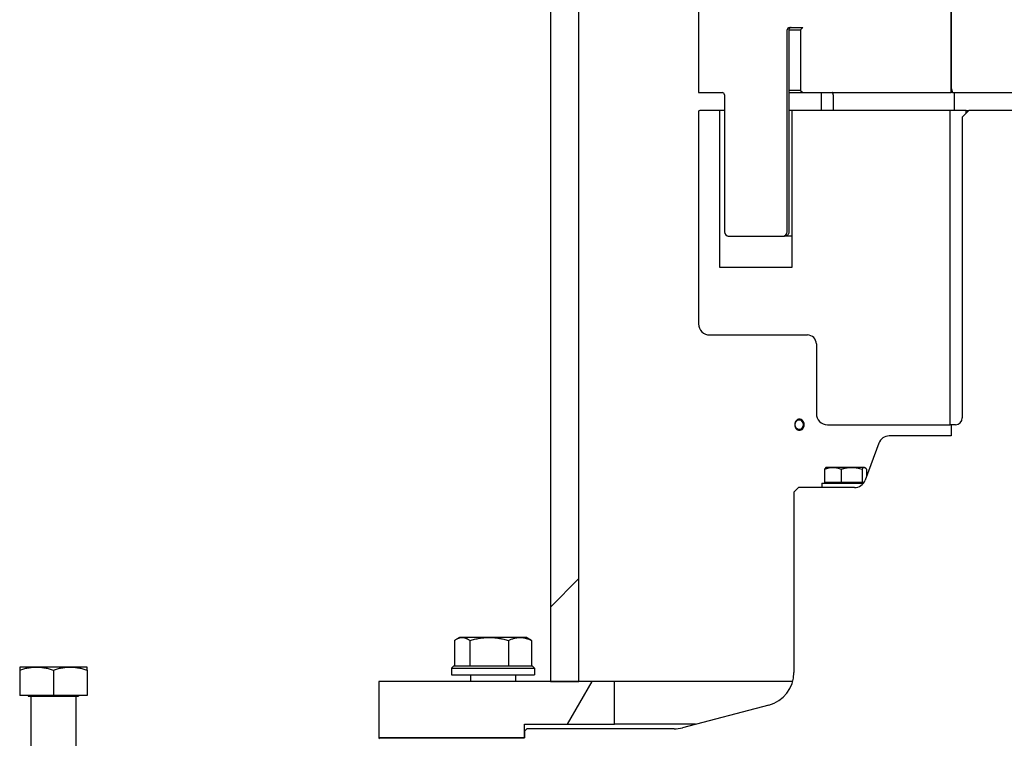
# Model space of a CAD drawing. Extents: x -89225 to 110569, y 13360 to 87647.
# Tile 472 of 478: x 100007 to 100446, y 78260 to 78580. Entities that reach past the tile are written whole.
import ezdxf

# ---------------------------------------------------------------- set-up
doc = ezdxf.new("R2010")
doc.units = 0
doc.layers.add('INSTALLATIE', color=6, linetype='Continuous')

msp = doc.modelspace()

# ---------------------------------------------------------------- hatches: boundary and pattern name
at = {"layer": 'INSTALLATIE'}
h = msp.add_hatch(dxfattribs=at)
h.set_pattern_fill('ANSI31', color=256, scale=2540, angle=0.0002, style=0)
h.set_pattern_definition([(45.0002, (26738.4, 84288.65), (-224.5072, 224.5056), [])])
h.paths.add_polyline_path([(100700.52, 78285.49), (100700.52, 78732.99), (100687.82, 78732.99), (100687.82, 78285.49)])
h.paths.add_polyline_path([(100243.52, 78732.99), (100243.52, 78285.49), (100256.22, 78285.49), (100256.22, 78732.99)])
h = msp.add_hatch(dxfattribs=at)
h.set_pattern_fill('ANSI31', color=256, scale=2540, angle=-14.9998, style=0)
h.set_pattern_definition([(30.00018, (26738.4, 84288.65), (-158.7508, 274.9626), [])])
edge = h.paths.add_edge_path()
edge.add_ellipse((100597.02, 78485.99), major_axis=(0, -2), ratio=1, start_angle=270, end_angle=360)
edge.add_line((100597.02, 78483.99), (100621.02, 78483.99))
edge.add_ellipse((100621.02, 78485.99), major_axis=(2, 0), ratio=1, start_angle=270, end_angle=360)
edge.add_line((100623.02, 78485.99), (100623.02, 78546.99))
edge.add_ellipse((100624.02, 78546.99), major_axis=(0, 1), ratio=1, start_angle=0, end_angle=90, ccw=False)
edge.add_line((100624.02, 78547.99), (100634.52, 78547.99))
edge.add_line((100634.52, 78547.99), (100634.52, 78604.99))
edge.add_line((100634.52, 78604.99), (100582.02, 78604.99))
edge.add_line((100582.02, 78604.99), (100582.02, 78583.99))
edge.add_line((100582.02, 78583.99), (100581.02, 78584.99))
edge.add_line((100581.02, 78584.99), (100581.02, 78684.99))
edge.add_ellipse((100578.02, 78684.99), major_axis=(0, 3), ratio=1, start_angle=270, end_angle=360)
edge.add_line((100578.02, 78687.99), (100522.02, 78687.99))
edge.add_line((100522.02, 78687.99), (100522.02, 78549.99))
edge.add_line((100522.02, 78549.99), (100522.02, 78547.99))
edge.add_line((100522.02, 78547.99), (100588.02, 78547.99))
edge.add_line((100588.02, 78547.99), (100589.02, 78548.99))
edge.add_line((100589.02, 78548.99), (100589.02, 78575.99))
edge.add_line((100589.02, 78575.99), (100588.02, 78576.99))
edge.add_line((100588.02, 78576.99), (100594.02, 78576.99))
edge.add_ellipse((100594.02, 78575.99), major_axis=(1, 0), ratio=1, start_angle=0, end_angle=90, ccw=False)
edge.add_line((100595.02, 78575.99), (100595.02, 78485.99))
edge = h.paths.add_edge_path()
edge.add_ellipse((100347.02, 78485.99), major_axis=(2, 0), ratio=1, start_angle=270, end_angle=360)
edge.add_line((100349.02, 78485.99), (100349.02, 78575.99))
edge.add_ellipse((100350.02, 78575.99), major_axis=(0, 1), ratio=1, start_angle=0, end_angle=90, ccw=False)
edge.add_line((100350.02, 78576.99), (100356.02, 78576.99))
edge.add_line((100356.02, 78576.99), (100355.02, 78575.99))
edge.add_line((100355.02, 78575.99), (100355.02, 78548.99))
edge.add_line((100355.02, 78548.99), (100356.02, 78547.99))
edge.add_line((100356.02, 78547.99), (100422.02, 78547.99))
edge.add_line((100422.02, 78547.99), (100422.02, 78549.99))
edge.add_line((100422.02, 78549.99), (100422.02, 78687.99))
edge.add_line((100422.02, 78687.99), (100366.02, 78687.99))
edge.add_ellipse((100366.02, 78684.99), major_axis=(-3, 0), ratio=1, start_angle=270, end_angle=360)
edge.add_line((100363.02, 78684.99), (100363.02, 78584.99))
edge.add_line((100363.02, 78584.99), (100362.02, 78583.99))
edge.add_line((100362.02, 78583.99), (100362.02, 78604.99))
edge.add_line((100362.02, 78604.99), (100309.52, 78604.99))
edge.add_line((100309.52, 78604.99), (100309.52, 78547.99))
edge.add_line((100309.52, 78547.99), (100320.02, 78547.99))
edge.add_ellipse((100320.02, 78546.99), major_axis=(1, 0), ratio=1, start_angle=0, end_angle=90, ccw=False)
edge.add_line((100321.02, 78546.99), (100321.02, 78485.99))
edge.add_ellipse((100323.02, 78485.99), major_axis=(0, -2), ratio=1, start_angle=270, end_angle=360)
edge.add_line((100323.02, 78483.99), (100347.02, 78483.99))
h = msp.add_hatch(dxfattribs=at)
h.set_pattern_fill('ANSI31', color=256, scale=2540, angle=-105, style=0)
h.set_pattern_definition([(300, (26738.4, 84288.65), (274.963, 158.7501), [])])
edge = h.paths.add_edge_path()
edge.add_line((100351.02, 78469.99), (100319.02, 78469.99))
edge.add_line((100319.02, 78469.99), (100319.02, 78539.99))
edge.add_line((100319.02, 78539.99), (100310.02, 78539.99))
edge.add_ellipse((100310.02, 78539.49), major_axis=(-0.5, 0), ratio=1, start_angle=270, end_angle=360)
edge.add_line((100309.52, 78539.49), (100309.52, 78444.99))
edge.add_ellipse((100314.52, 78444.99), major_axis=(0, -5), ratio=1, start_angle=270, end_angle=360)
edge.add_line((100314.52, 78439.99), (100358.02, 78439.99))
edge.add_ellipse((100358.02, 78435.99), major_axis=(4, 0), ratio=1, start_angle=0, end_angle=90, ccw=False)
edge.add_line((100362.02, 78435.99), (100362.02, 78404.99))
edge.add_ellipse((100367.02, 78404.99), major_axis=(0, -5), ratio=1, start_angle=270, end_angle=360)
edge.add_line((100367.02, 78399.99), (100421.62, 78399.99))
edge.add_line((100421.62, 78399.99), (100421.62, 78539.99))
edge.add_line((100421.62, 78539.99), (100351.02, 78539.99))
edge.add_line((100351.02, 78539.99), (100351.02, 78469.99))
edge = h.paths.add_edge_path()
edge.add_line((100625.02, 78469.99), (100593.02, 78469.99))
edge.add_line((100593.02, 78469.99), (100593.02, 78539.99))
edge.add_line((100593.02, 78539.99), (100517.02, 78539.99))
edge.add_line((100517.02, 78539.99), (100517.02, 78536.99))
edge.add_line((100517.02, 78536.99), (100517.02, 78529.99))
edge.add_line((100517.02, 78529.99), (100517.02, 78409.99))
edge.add_line((100517.02, 78409.99), (100517.02, 78402.99))
edge.add_line((100517.02, 78402.99), (100517.02, 78399.99))
edge.add_line((100517.02, 78399.99), (100520.02, 78399.99))
edge.add_line((100520.02, 78399.99), (100522.02, 78399.99))
edge.add_line((100522.02, 78399.99), (100577.02, 78399.99))
edge.add_ellipse((100577.02, 78404.99), major_axis=(5, 0), ratio=1, start_angle=270, end_angle=360)
edge.add_line((100582.02, 78404.99), (100582.02, 78435.99))
edge.add_ellipse((100586.02, 78435.99), major_axis=(0, 4), ratio=1, start_angle=0, end_angle=90, ccw=False)
edge.add_line((100586.02, 78439.99), (100629.52, 78439.99))
edge.add_ellipse((100629.52, 78444.99), major_axis=(5, 0), ratio=1, start_angle=270, end_angle=360)
edge.add_line((100634.52, 78444.99), (100634.52, 78539.49))
edge.add_ellipse((100634.02, 78539.49), major_axis=(0, 0.5), ratio=1, start_angle=270, end_angle=360)
edge.add_line((100634.02, 78539.99), (100625.02, 78539.99))
edge.add_line((100625.02, 78539.99), (100625.02, 78469.99))
h = msp.add_hatch(dxfattribs=at)
h.set_pattern_fill('ANSI31', color=256, scale=2540, angle=15.0002, style=0)
h.set_pattern_definition([(60.00025, (26738.4, 84288.65), (-274.9637, 158.7488), [])])
h.paths.add_polyline_path([(100232.02, 78260.49), (100232.02, 78263.49), (100232.02, 78266.49), (100272.02, 78266.49), (100272.02, 78285.49), (100256.22, 78285.49), (100243.52, 78285.49), (100167.02, 78285.49), (100167.02, 78260.49), (100167.52, 78260.49)])
h.paths.add_polyline_path([(100712.02, 78266.49), (100712.02, 78263.49), (100712.02, 78260.49), (100776.52, 78260.49), (100777.02, 78260.49), (100777.02, 78285.49), (100700.52, 78285.49), (100687.82, 78285.49), (100672.02, 78285.49), (100672.02, 78266.49)])

# ---------------------------------------------------------------- linework, layer by layer
for p, q in [((100422.02, 78757.99), (100422.02, 78549.99)), ((100243.52, 78732.99), (100243.52, 78285.49)), ((100256.22, 78285.49), (100256.22, 78732.99)), ((100422.02, 78547.99), (100422.02, 78687.99)), ((100309.52, 78604.99), (100309.52, 78547.99)), ((100349.02, 78485.99), (100349.02, 78575.99)), ((100349.79, 78575.99), (100353.42, 78575.99)), ((100349.79, 78575.99), (100349.79, 78485.99)), ((100350.02, 78576.99), (100356.02, 78576.99)), ((100353.42, 78575.99), (100355.02, 78575.99)), ((100356.02, 78576.99), (100355.02, 78575.99)), ((100355.02, 78575.99), (100355.02, 78548.99)), ((100422.02, 78549.99), (100422.74, 78547.99)), ((100309.52, 78547.99), (100320.02, 78547.99)), ((100321.02, 78546.99), (100321.02, 78485.99)), ((100353.42, 78548.99), (100349.79, 78548.99)), ((100349.79, 78547.99), (100353.95, 78547.99)), ((100355.02, 78548.99), (100353.42, 78548.99)), ((100353.95, 78547.99), (100356.02, 78547.99)), ((100355.02, 78548.99), (100356.02, 78547.99)), ((100356.02, 78547.99), (100422.02, 78547.99)), ((100364.12, 78547.99), (100364.12, 78539.99)), ((100369.5, 78546.99), (100369.5, 78539.99)), ((100422.74, 78547.99), (100422.02, 78547.99)), ((100422.74, 78547.99), (100521.29, 78547.99)), ((100423.36, 78547.99), (100423.36, 78539.99)), ((100309.52, 78539.49), (100309.52, 78444.99)), ((100319.02, 78539.99), (100310.02, 78539.99)), ((100319.02, 78469.99), (100319.02, 78539.99)), ((100321.02, 78539.99), (100319.02, 78539.99)), ((100351.02, 78539.99), (100349.79, 78539.99)), ((100421.62, 78539.99), (100351.02, 78539.99)), ((100351.02, 78539.99), (100351.02, 78469.99)), ((100421.62, 78399.99), (100421.62, 78539.99)), ((100421.62, 78539.99), (100421.62, 78539.99)), ((100428.79, 78539.99), (100421.62, 78539.99)), ((100421.62, 78399.99), (100421.62, 78539.99)), ((100430.02, 78539.99), (100427.02, 78536.99)), ((100427.02, 78536.99), (100427.02, 78402.99)), ((100428.79, 78539.99), (100430.02, 78539.99)), ((100428.79, 78538.76), (100428.79, 78539.99)), ((100461.52, 78539.99), (100430.02, 78539.99)), ((100322.7, 78483.99), (100322.7, 78484.01)), ((100322.7, 78483.99), (100322.98, 78483.99)), ((100323.02, 78483.99), (100322.98, 78483.99)), ((100323.02, 78483.99), (100347.02, 78483.99)), ((100347.02, 78483.99), (100347.79, 78483.99)), ((100351.02, 78483.99), (100347.79, 78483.99)), ((100351.02, 78469.99), (100319.02, 78469.99)), ((100314.52, 78439.99), (100358.02, 78439.99)), ((100362.02, 78435.99), (100362.02, 78404.99)), ((100355.93, 78400.97), (100355.85, 78401.14)), ((100355.93, 78399.01), (100355.85, 78398.84)), ((100367.02, 78399.99), (100421.62, 78399.99)), ((100422.02, 78399.99), (100421.62, 78399.99)), ((100421.62, 78399.99), (100421.62, 78399.99)), ((100424.02, 78399.99), (100422.02, 78399.99)), ((100422.02, 78399.99), (100422.02, 78394.99)), ((100389.81, 78391.72), (100383.72, 78375.26)), ((100422.02, 78394.99), (100394.5, 78394.99)), ((100365.71, 78380.23), (100365.71, 78374.29)), ((100366.51, 78380.99), (100366.34, 78380.89)), ((100369.39, 78380.99), (100366.51, 78380.99)), ((100377.73, 78380.99), (100369.39, 78380.99)), ((100373.08, 78380.23), (100373.08, 78374.29)), ((100383.34, 78380.99), (100377.73, 78380.99)), ((100382.38, 78380.23), (100382.38, 78374.29)), ((100383.51, 78380.99), (100383.34, 78380.99)), ((100383.51, 78380.99), (100383.68, 78380.89)), ((100384.31, 78380.23), (100384.31, 78376.84)), ((100364.51, 78373.99), (100383.03, 78373.99)), ((100364.51, 78373.99), (100364.51, 78371.99)), ((100373.08, 78374.29), (100365.71, 78374.29)), ((100369.41, 78374.29), (100369.41, 78373.99)), ((100382.38, 78374.29), (100373.08, 78374.29)), ((100380.61, 78374.29), (100380.61, 78373.99)), ((100383.24, 78374.29), (100382.38, 78374.29)), ((100354.02, 78371.99), (100352.02, 78369.99)), ((100352.02, 78369.99), (100352.02, 78289.56)), ((100379.03, 78371.99), (100354.02, 78371.99)), ((100200.74, 78303.85), (100200.74, 78292.49)), ((100202.95, 78305.19), (100201.6, 78304.41)), ((100204.18, 78305.19), (100202.95, 78305.19)), ((100216.22, 78305.19), (100204.18, 78305.19)), ((100207.62, 78303.85), (100207.62, 78292.49)), ((100229.99, 78305.19), (100216.22, 78305.19)), ((100224.83, 78303.85), (100224.83, 78292.49)), ((100232.95, 78305.19), (100229.99, 78305.19)), ((100232.95, 78305.19), (100234.29, 78304.41)), ((100235.15, 78303.85), (100235.15, 78292.49)), ((100014.52, 78291.99), (100007.02, 78291.99)), ((100007.02, 78290.65), (100007.02, 78279.29)), ((100029.52, 78291.99), (100014.52, 78291.99)), ((100022.02, 78290.65), (100022.02, 78279.29)), ((100037.02, 78291.99), (100029.52, 78291.99)), ((100037.02, 78290.65), (100037.02, 78291.99)), ((100037.02, 78290.65), (100037.02, 78279.29)), ((100200.45, 78292.49), (100199.45, 78291.49)), ((100199.45, 78291.49), (100236.45, 78291.49)), ((100199.45, 78291.49), (100199.45, 78288.49)), ((100200.45, 78292.49), (100235.45, 78292.49)), ((100235.45, 78292.49), (100236.45, 78291.49)), ((100236.45, 78291.49), (100236.45, 78288.49)), ((100199.45, 78288.49), (100236.45, 78288.49)), ((100207.95, 78288.49), (100207.95, 78285.49)), ((100227.95, 78288.49), (100227.95, 78285.49)), ((100272.02, 78285.49), (100167.02, 78285.49)), ((100167.02, 78285.49), (100167.02, 78260.49)), ((100243.52, 78285.49), (100256.22, 78285.49)), ((100272.02, 78266.49), (100272.02, 78285.49)), ((100351.45, 78285.49), (100272.02, 78285.49)), ((100022.02, 78279.29), (100007.02, 78279.29)), ((100010.82, 78279.29), (100010.82, 78278.99)), ((100010.82, 78278.99), (100033.22, 78278.99)), ((100012.02, 78278.99), (100012.02, 78225.99)), ((100037.02, 78279.29), (100022.02, 78279.29)), ((100032.02, 78278.99), (100032.02, 78225.99)), ((100033.22, 78279.29), (100033.22, 78278.99)), ((100340.82, 78275.05), (100302.39, 78264.98)), ((100232.02, 78260.49), (100232.02, 78266.49)), ((100232.02, 78266.49), (100272.02, 78266.49)), ((100233.02, 78264.49), (100232.02, 78263.49)), ((100298.58, 78264.49), (100233.02, 78264.49)), ((100308.15, 78266.49), (100272.02, 78266.49)), ((100167.52, 78260.49), (100167.02, 78259.99)), ((100167.02, 78260.49), (100232.02, 78260.49)), ((100232.02, 78260.49), (100167.52, 78260.49)), ((100232.02, 78263.49), (100232.02, 78260.49))]:
    msp.add_line(p, q, dxfattribs=at)
for centre, radius, start, end in [((100350.02, 78575.99), 1, 90, 180), ((100320.02, 78546.99), 1, 0, 90), ((100310.02, 78539.49), 0.5, 90, 180), ((100323.02, 78485.99), 2, 180, 270), ((100347.02, 78485.99), 2, 270, 0), ((100314.52, 78444.99), 5, 180, 270), ((100358.02, 78435.99), 4, 0, 90), ((100367.02, 78404.99), 5, 180, 270), ((100424.02, 78402.99), 3, 270, 0), ((100394.5, 78389.99), 5, 90, 159.7174), ((100379.03, 78376.99), 5, 270, 339.7174), ((100337.02, 78289.56), 15, 284.6888, 0), ((100298.58, 78279.49), 15, 270, 284.6888)]:
    msp.add_arc(centre, radius, start, end, dxfattribs=at)
msp.add_ellipse((100354.34, 78399.99), major_axis=(0, -2.13), ratio=0.838582, dxfattribs=at)
for points, knots in [([(100350.77, 78576.99), (100350.67, 78576.99), (100350.56, 78576.97), (100350.36, 78576.9), (100350.26, 78576.85), (100350.09, 78576.72), (100350.01, 78576.63), (100349.89, 78576.45), (100349.85, 78576.35), (100349.8, 78576.16), (100349.79, 78576.08), (100349.79, 78575.99)], [0, 0, 0, 0, 0.0323408, 0.0323408, 0.0659579, 0.0659579, 0.098992, 0.098992, 0.1315761, 0.1315761, 0.1575333, 0.1575333, 0.1575333, 0.1575333]), ([(100369.5, 78546.99), (100369.5, 78547), (100369.5, 78547.02), (100369.5, 78547.07), (100369.49, 78547.11), (100369.48, 78547.26), (100369.46, 78547.37), (100369.41, 78547.56), (100369.38, 78547.65), (100369.31, 78547.79), (100369.27, 78547.85), (100369.2, 78547.93), (100369.17, 78547.95), (100369.14, 78547.98), (100369.13, 78547.99), (100369.12, 78547.99)], [0, 0, 0, 0, 0.0039987, 0.0039987, 0.016013, 0.016013, 0.0494022, 0.0494022, 0.0816241, 0.0816241, 0.1125284, 0.1125284, 0.1423838, 0.1423838, 0.1682249, 0.1682249, 0.1682249, 0.1682249]), ([(100349.79, 78485.99), (100349.79, 78485.94), (100349.78, 78485.88), (100349.77, 78485.67), (100349.74, 78485.51), (100349.62, 78485.15), (100349.51, 78484.95), (100349.25, 78484.61), (100349.09, 78484.45), (100348.73, 78484.21), (100348.53, 78484.12), (100348.15, 78484.01), (100347.81, 78483.99), (100347.79, 78483.99)], [0, 0, 0, 0, 0.015851, 0.015851, 0.0636938, 0.0636938, 0.1296256, 0.1296256, 0.1944658, 0.1944658, 0.2594567, 0.2594567, 0.312705, 0.312705, 0.312705, 0.312705]), ([(100352.36, 78399.99), (100352.36, 78400.3), (100352.42, 78400.64), (100352.63, 78401.25), (100352.79, 78401.54), (100353.16, 78401.98), (100353.39, 78402.17), (100353.91, 78402.43), (100354.19, 78402.49), (100354.72, 78402.49), (100355, 78402.43), (100355.52, 78402.17), (100355.75, 78401.98), (100356.13, 78401.54), (100356.29, 78401.25), (100356.5, 78400.64), (100356.56, 78400.3), (100356.56, 78399.99), (100356.56, 78399.68), (100356.5, 78399.34), (100356.29, 78398.73), (100356.13, 78398.44), (100355.75, 78398), (100355.52, 78397.81), (100355, 78397.55), (100354.72, 78397.49), (100354.19, 78397.49), (100353.91, 78397.55), (100353.39, 78397.81), (100353.16, 78398), (100352.79, 78398.44), (100352.63, 78398.73), (100352.42, 78399.34), (100352.36, 78399.68), (100352.36, 78399.99)], [0.753381, 0.753381, 0.753381, 0.753381, 0.847553, 0.847553, 0.941726, 0.941726, 1.035898, 1.035898, 1.130071, 1.130071, 1.224244, 1.224244, 1.318416, 1.318416, 1.412589, 1.412589, 1.506761, 1.506761, 1.506761, 1.600934, 1.600934, 1.695106, 1.695106, 1.789279, 1.789279, 1.883452, 1.883452, 1.977624, 1.977624, 2.071797, 2.071797, 2.165969, 2.165969, 2.260142, 2.260142, 2.260142, 2.260142]), ([(100365.71, 78380.23), (100365.86, 78380.29), (100366.01, 78380.34), (100366.16, 78380.4), (100366.31, 78380.45), (100366.46, 78380.5), (100366.61, 78380.54), (100366.77, 78380.59), (100366.92, 78380.63), (100367.07, 78380.67), (100367.22, 78380.71), (100367.38, 78380.75), (100367.53, 78380.78), (100367.61, 78380.8), (100367.68, 78380.82), (100367.76, 78380.83), (100367.84, 78380.85), (100367.91, 78380.86), (100367.99, 78380.87), (100368.07, 78380.89), (100368.15, 78380.9), (100368.22, 78380.91), (100368.3, 78380.92), (100368.38, 78380.93), (100368.46, 78380.94), (100368.54, 78380.95), (100368.61, 78380.95), (100368.69, 78380.96), (100368.77, 78380.97), (100368.85, 78380.97), (100368.93, 78380.98), (100369, 78380.98), (100369.08, 78380.98), (100369.16, 78380.99), (100369.24, 78380.99), (100369.32, 78380.99), (100369.39, 78380.99)], [0, 0, 0, 0, 0.622609, 0.622609, 0.622609, 1.244989, 1.244989, 1.244989, 1.866994, 1.866994, 1.866994, 2.488655, 2.488655, 2.488655, 2.79974, 2.79974, 2.79974, 3.111166, 3.111166, 3.111166, 3.422857, 3.422857, 3.422857, 3.734736, 3.734736, 3.734736, 4.046728, 4.046728, 4.046728, 4.358758, 4.358758, 4.358758, 4.670757, 4.670757, 4.670757, 4.982656, 4.982656, 4.982656, 4.982656]), ([(100366.34, 78380.89), (100366.33, 78380.89), (100366.32, 78380.88), (100366.31, 78380.87), (100366.29, 78380.86), (100366.27, 78380.85), (100366.25, 78380.83), (100366.23, 78380.82), (100366.21, 78380.8), (100366.19, 78380.79), (100366.15, 78380.75), (100366.11, 78380.72), (100366.07, 78380.68), (100366.03, 78380.63), (100365.99, 78380.59), (100365.95, 78380.54), (100365.87, 78380.45), (100365.79, 78380.35), (100365.71, 78380.23)], [1.708577, 1.708577, 1.708577, 1.708577, 1.867974, 1.867974, 1.867974, 2.179208, 2.179208, 2.179208, 2.49059, 2.49059, 2.49059, 3.113717, 3.113717, 3.113717, 3.737087, 3.737087, 3.737087, 4.982656, 4.982656, 4.982656, 4.982656]), ([(100369.39, 78380.99), (100369.47, 78380.99), (100369.55, 78380.99), (100369.63, 78380.99), (100369.71, 78380.98), (100369.78, 78380.98), (100369.86, 78380.98), (100369.94, 78380.97), (100370.02, 78380.97), (100370.1, 78380.96), (100370.17, 78380.95), (100370.25, 78380.95), (100370.33, 78380.94), (100370.41, 78380.93), (100370.48, 78380.92), (100370.56, 78380.91), (100370.64, 78380.9), (100370.72, 78380.89), (100370.79, 78380.87), (100370.87, 78380.86), (100370.95, 78380.85), (100371.02, 78380.83), (100371.1, 78380.82), (100371.18, 78380.8), (100371.26, 78380.79), (100371.41, 78380.75), (100371.56, 78380.72), (100371.72, 78380.68), (100371.87, 78380.63), (100372.02, 78380.59), (100372.17, 78380.54), (100372.48, 78380.45), (100372.78, 78380.35), (100373.08, 78380.23)], [0, 0, 0, 0, 0.311859, 0.311859, 0.311859, 0.6235, 0.6235, 0.6235, 0.934875, 0.934875, 0.934875, 1.245944, 1.245944, 1.245944, 1.55689, 1.55689, 1.55689, 1.867974, 1.867974, 1.867974, 2.179208, 2.179208, 2.179208, 2.49059, 2.49059, 2.49059, 3.113717, 3.113717, 3.113717, 3.737087, 3.737087, 3.737087, 4.982656, 4.982656, 4.982656, 4.982656]), ([(100373.08, 78380.23), (100373.27, 78380.29), (100373.46, 78380.34), (100373.65, 78380.4), (100373.84, 78380.45), (100374.03, 78380.5), (100374.22, 78380.54), (100374.41, 78380.59), (100374.6, 78380.63), (100374.8, 78380.67), (100374.99, 78380.71), (100375.18, 78380.75), (100375.38, 78380.78), (100375.47, 78380.8), (100375.57, 78380.82), (100375.67, 78380.83), (100375.76, 78380.85), (100375.86, 78380.86), (100375.96, 78380.87), (100376.06, 78380.89), (100376.15, 78380.9), (100376.25, 78380.91), (100376.35, 78380.92), (100376.45, 78380.93), (100376.55, 78380.94), (100376.65, 78380.95), (100376.74, 78380.95), (100376.84, 78380.96), (100376.94, 78380.97), (100377.04, 78380.97), (100377.14, 78380.98), (100377.24, 78380.98), (100377.33, 78380.98), (100377.43, 78380.99), (100377.53, 78380.99), (100377.63, 78380.99), (100377.73, 78380.99)], [0, 0, 0, 0, 0.622609, 0.622609, 0.622609, 1.244989, 1.244989, 1.244989, 1.866994, 1.866994, 1.866994, 2.488655, 2.488655, 2.488655, 2.79974, 2.79974, 2.79974, 3.111166, 3.111166, 3.111166, 3.422857, 3.422857, 3.422857, 3.734736, 3.734736, 3.734736, 4.046728, 4.046728, 4.046728, 4.358758, 4.358758, 4.358758, 4.670757, 4.670757, 4.670757, 4.982656, 4.982656, 4.982656, 4.982656]), ([(100377.73, 78380.99), (100377.83, 78380.99), (100377.92, 78380.99), (100378.02, 78380.99), (100378.12, 78380.98), (100378.22, 78380.98), (100378.32, 78380.98), (100378.42, 78380.97), (100378.51, 78380.97), (100378.61, 78380.96), (100378.71, 78380.95), (100378.81, 78380.95), (100378.91, 78380.94), (100379, 78380.93), (100379.1, 78380.92), (100379.2, 78380.91), (100379.3, 78380.9), (100379.4, 78380.89), (100379.49, 78380.87), (100379.59, 78380.86), (100379.69, 78380.85), (100379.79, 78380.83), (100379.88, 78380.82), (100379.98, 78380.8), (100380.08, 78380.79), (100380.27, 78380.75), (100380.46, 78380.72), (100380.66, 78380.68), (100380.85, 78380.63), (100381.04, 78380.59), (100381.24, 78380.54), (100381.62, 78380.45), (100382, 78380.35), (100382.38, 78380.23)], [0, 0, 0, 0, 0.311859, 0.311859, 0.311859, 0.6235, 0.6235, 0.6235, 0.934875, 0.934875, 0.934875, 1.245944, 1.245944, 1.245944, 1.55689, 1.55689, 1.55689, 1.867974, 1.867974, 1.867974, 2.179208, 2.179208, 2.179208, 2.49059, 2.49059, 2.49059, 3.113717, 3.113717, 3.113717, 3.737087, 3.737087, 3.737087, 4.982656, 4.982656, 4.982656, 4.982656]), ([(100382.38, 78380.23), (100382.42, 78380.29), (100382.46, 78380.34), (100382.5, 78380.4), (100382.53, 78380.45), (100382.57, 78380.5), (100382.61, 78380.54), (100382.65, 78380.59), (100382.69, 78380.63), (100382.73, 78380.67), (100382.77, 78380.71), (100382.81, 78380.75), (100382.85, 78380.78), (100382.87, 78380.8), (100382.89, 78380.82), (100382.91, 78380.83), (100382.93, 78380.85), (100382.96, 78380.86), (100382.98, 78380.87), (100383, 78380.89), (100383.02, 78380.9), (100383.04, 78380.91), (100383.06, 78380.92), (100383.08, 78380.93), (100383.1, 78380.94), (100383.12, 78380.95), (100383.14, 78380.95), (100383.16, 78380.96), (100383.18, 78380.97), (100383.2, 78380.97), (100383.22, 78380.98), (100383.24, 78380.98), (100383.26, 78380.98), (100383.28, 78380.99), (100383.3, 78380.99), (100383.32, 78380.99), (100383.34, 78380.99)], [0, 0, 0, 0, 0.622609, 0.622609, 0.622609, 1.244989, 1.244989, 1.244989, 1.866994, 1.866994, 1.866994, 2.488655, 2.488655, 2.488655, 2.79974, 2.79974, 2.79974, 3.111166, 3.111166, 3.111166, 3.422857, 3.422857, 3.422857, 3.734736, 3.734736, 3.734736, 4.046728, 4.046728, 4.046728, 4.358758, 4.358758, 4.358758, 4.670757, 4.670757, 4.670757, 4.982656, 4.982656, 4.982656, 4.982656]), ([(100383.34, 78380.99), (100383.36, 78380.99), (100383.38, 78380.99), (100383.4, 78380.99), (100383.42, 78380.98), (100383.44, 78380.98), (100383.46, 78380.98), (100383.49, 78380.97), (100383.51, 78380.97), (100383.53, 78380.96), (100383.55, 78380.95), (100383.57, 78380.95), (100383.59, 78380.94), (100383.61, 78380.93), (100383.63, 78380.92), (100383.65, 78380.91), (100383.67, 78380.9), (100383.69, 78380.89), (100383.71, 78380.87), (100383.73, 78380.86), (100383.75, 78380.85), (100383.77, 78380.83), (100383.79, 78380.82), (100383.81, 78380.8), (100383.83, 78380.79), (100383.87, 78380.75), (100383.91, 78380.72), (100383.95, 78380.68), (100383.99, 78380.63), (100384.03, 78380.59), (100384.07, 78380.54), (100384.15, 78380.45), (100384.23, 78380.35), (100384.31, 78380.23)], [0, 0, 0, 0, 0.311859, 0.311859, 0.311859, 0.6235, 0.6235, 0.6235, 0.934875, 0.934875, 0.934875, 1.245944, 1.245944, 1.245944, 1.55689, 1.55689, 1.55689, 1.867974, 1.867974, 1.867974, 2.179208, 2.179208, 2.179208, 2.49059, 2.49059, 2.49059, 3.113717, 3.113717, 3.113717, 3.737087, 3.737087, 3.737087, 4.982656, 4.982656, 4.982656, 4.982656]), ([(100200.74, 78303.85), (100200.88, 78303.95), (100201.02, 78304.05), (100201.16, 78304.14), (100201.3, 78304.23), (100201.45, 78304.32), (100201.59, 78304.4), (100201.73, 78304.49), (100201.87, 78304.56), (100202.01, 78304.63), (100202.16, 78304.7), (100202.3, 78304.77), (100202.44, 78304.83), (100202.51, 78304.86), (100202.59, 78304.88), (100202.66, 78304.91), (100202.73, 78304.94), (100202.8, 78304.96), (100202.87, 78304.98), (100202.95, 78305.01), (100203.02, 78305.03), (100203.09, 78305.05), (100203.16, 78305.06), (100203.24, 78305.08), (100203.31, 78305.1), (100203.38, 78305.11), (100203.45, 78305.13), (100203.53, 78305.14), (100203.6, 78305.15), (100203.67, 78305.16), (100203.75, 78305.17), (100203.82, 78305.17), (100203.89, 78305.18), (100203.96, 78305.18), (100204.04, 78305.19), (100204.11, 78305.19), (100204.18, 78305.19)], [0, 0, 0, 0, 1.098722, 1.098722, 1.098722, 2.19704, 2.19704, 2.19704, 3.294696, 3.294696, 3.294696, 4.391745, 4.391745, 4.391745, 4.940718, 4.940718, 4.940718, 5.490293, 5.490293, 5.490293, 6.040336, 6.040336, 6.040336, 6.590711, 6.590711, 6.590711, 7.141284, 7.141284, 7.141284, 7.691926, 7.691926, 7.691926, 8.242512, 8.242512, 8.242512, 8.792922, 8.792922, 8.792922, 8.792922]), ([(100204.18, 78305.19), (100204.26, 78305.19), (100204.33, 78305.19), (100204.4, 78305.18), (100204.47, 78305.18), (100204.55, 78305.17), (100204.62, 78305.17), (100204.69, 78305.16), (100204.76, 78305.15), (100204.84, 78305.14), (100204.91, 78305.13), (100204.98, 78305.11), (100205.05, 78305.1), (100205.13, 78305.08), (100205.2, 78305.07), (100205.27, 78305.05), (100205.34, 78305.03), (100205.42, 78305.01), (100205.49, 78304.98), (100205.56, 78304.96), (100205.63, 78304.94), (100205.7, 78304.91), (100205.78, 78304.89), (100205.85, 78304.86), (100205.92, 78304.83), (100205.99, 78304.8), (100206.06, 78304.77), (100206.14, 78304.74), (100206.21, 78304.7), (100206.28, 78304.67), (100206.35, 78304.63), (100206.49, 78304.56), (100206.64, 78304.49), (100206.78, 78304.4), (100206.92, 78304.32), (100207.06, 78304.23), (100207.2, 78304.14), (100207.34, 78304.05), (100207.48, 78303.95), (100207.62, 78303.85)], [0, 0, 0, 0, 0.550339, 0.550339, 0.550339, 1.100293, 1.100293, 1.100293, 1.649779, 1.649779, 1.649779, 2.198725, 2.198725, 2.198725, 2.747453, 2.747453, 2.747453, 3.296425, 3.296425, 3.296425, 3.845662, 3.845662, 3.845662, 4.395159, 4.395159, 4.395159, 4.944887, 4.944887, 4.944887, 5.494795, 5.494795, 5.494795, 6.594859, 6.594859, 6.594859, 7.694578, 7.694578, 7.694578, 8.792922, 8.792922, 8.792922, 8.792922]), ([(100207.62, 78303.85), (100207.97, 78303.95), (100208.32, 78304.05), (100208.67, 78304.14), (100209.03, 78304.23), (100209.38, 78304.32), (100209.73, 78304.4), (100210.09, 78304.49), (100210.44, 78304.56), (100210.8, 78304.63), (100211.16, 78304.7), (100211.51, 78304.77), (100211.87, 78304.83), (100212.05, 78304.86), (100212.23, 78304.88), (100212.41, 78304.91), (100212.59, 78304.94), (100212.77, 78304.96), (100212.95, 78304.98), (100213.13, 78305.01), (100213.31, 78305.03), (100213.5, 78305.05), (100213.68, 78305.06), (100213.86, 78305.08), (100214.04, 78305.1), (100214.22, 78305.11), (100214.4, 78305.13), (100214.59, 78305.14), (100214.77, 78305.15), (100214.95, 78305.16), (100215.13, 78305.17), (100215.31, 78305.17), (100215.5, 78305.18), (100215.68, 78305.18), (100215.86, 78305.19), (100216.04, 78305.19), (100216.22, 78305.19)], [0, 0, 0, 0, 1.098722, 1.098722, 1.098722, 2.19704, 2.19704, 2.19704, 3.294696, 3.294696, 3.294696, 4.391745, 4.391745, 4.391745, 4.940718, 4.940718, 4.940718, 5.490293, 5.490293, 5.490293, 6.040336, 6.040336, 6.040336, 6.590711, 6.590711, 6.590711, 7.141284, 7.141284, 7.141284, 7.691926, 7.691926, 7.691926, 8.242512, 8.242512, 8.242512, 8.792922, 8.792922, 8.792922, 8.792922]), ([(100216.22, 78305.19), (100216.41, 78305.19), (100216.59, 78305.19), (100216.77, 78305.18), (100216.95, 78305.18), (100217.14, 78305.17), (100217.32, 78305.17), (100217.5, 78305.16), (100217.68, 78305.15), (100217.86, 78305.14), (100218.04, 78305.13), (100218.23, 78305.11), (100218.41, 78305.1), (100218.59, 78305.08), (100218.77, 78305.07), (100218.95, 78305.05), (100219.13, 78305.03), (100219.31, 78305.01), (100219.49, 78304.98), (100219.67, 78304.96), (100219.85, 78304.94), (100220.03, 78304.91), (100220.21, 78304.89), (100220.39, 78304.86), (100220.57, 78304.83), (100220.75, 78304.8), (100220.93, 78304.77), (100221.11, 78304.74), (100221.29, 78304.7), (100221.47, 78304.67), (100221.65, 78304.63), (100222, 78304.56), (100222.36, 78304.49), (100222.71, 78304.4), (100223.07, 78304.32), (100223.42, 78304.23), (100223.78, 78304.14), (100224.13, 78304.05), (100224.48, 78303.95), (100224.83, 78303.85)], [0, 0, 0, 0, 0.550339, 0.550339, 0.550339, 1.100293, 1.100293, 1.100293, 1.649779, 1.649779, 1.649779, 2.198725, 2.198725, 2.198725, 2.747453, 2.747453, 2.747453, 3.296425, 3.296425, 3.296425, 3.845662, 3.845662, 3.845662, 4.395159, 4.395159, 4.395159, 4.944887, 4.944887, 4.944887, 5.494795, 5.494795, 5.494795, 6.594859, 6.594859, 6.594859, 7.694578, 7.694578, 7.694578, 8.792922, 8.792922, 8.792922, 8.792922]), ([(100224.83, 78303.85), (100225.04, 78303.95), (100225.25, 78304.05), (100225.46, 78304.14), (100225.67, 78304.23), (100225.88, 78304.32), (100226.09, 78304.4), (100226.31, 78304.49), (100226.52, 78304.56), (100226.73, 78304.63), (100226.95, 78304.7), (100227.16, 78304.77), (100227.38, 78304.83), (100227.49, 78304.86), (100227.59, 78304.88), (100227.7, 78304.91), (100227.81, 78304.94), (100227.92, 78304.96), (100228.03, 78304.98), (100228.14, 78305.01), (100228.24, 78305.03), (100228.35, 78305.05), (100228.46, 78305.06), (100228.57, 78305.08), (100228.68, 78305.1), (100228.79, 78305.11), (100228.9, 78305.13), (100229.01, 78305.14), (100229.12, 78305.15), (100229.23, 78305.16), (100229.33, 78305.17), (100229.44, 78305.17), (100229.55, 78305.18), (100229.66, 78305.18), (100229.77, 78305.19), (100229.88, 78305.19), (100229.99, 78305.19)], [0, 0, 0, 0, 1.098722, 1.098722, 1.098722, 2.19704, 2.19704, 2.19704, 3.294696, 3.294696, 3.294696, 4.391745, 4.391745, 4.391745, 4.940718, 4.940718, 4.940718, 5.490293, 5.490293, 5.490293, 6.040336, 6.040336, 6.040336, 6.590711, 6.590711, 6.590711, 7.141284, 7.141284, 7.141284, 7.691926, 7.691926, 7.691926, 8.242512, 8.242512, 8.242512, 8.792922, 8.792922, 8.792922, 8.792922]), ([(100229.99, 78305.19), (100230.1, 78305.19), (100230.21, 78305.19), (100230.32, 78305.18), (100230.43, 78305.18), (100230.54, 78305.17), (100230.65, 78305.17), (100230.76, 78305.16), (100230.87, 78305.15), (100230.97, 78305.14), (100231.08, 78305.13), (100231.19, 78305.11), (100231.3, 78305.1), (100231.41, 78305.08), (100231.52, 78305.07), (100231.63, 78305.05), (100231.73, 78305.03), (100231.84, 78305.01), (100231.95, 78304.98), (100232.06, 78304.96), (100232.17, 78304.94), (100232.28, 78304.91), (100232.38, 78304.89), (100232.49, 78304.86), (100232.6, 78304.83), (100232.71, 78304.8), (100232.82, 78304.77), (100232.92, 78304.74), (100233.03, 78304.7), (100233.14, 78304.67), (100233.25, 78304.63), (100233.46, 78304.56), (100233.67, 78304.49), (100233.89, 78304.4), (100234.1, 78304.32), (100234.31, 78304.23), (100234.52, 78304.14), (100234.73, 78304.05), (100234.95, 78303.95), (100235.15, 78303.85)], [0, 0, 0, 0, 0.550339, 0.550339, 0.550339, 1.100293, 1.100293, 1.100293, 1.649779, 1.649779, 1.649779, 2.198725, 2.198725, 2.198725, 2.747453, 2.747453, 2.747453, 3.296425, 3.296425, 3.296425, 3.845662, 3.845662, 3.845662, 4.395159, 4.395159, 4.395159, 4.944887, 4.944887, 4.944887, 5.494795, 5.494795, 5.494795, 6.594859, 6.594859, 6.594859, 7.694578, 7.694578, 7.694578, 8.792922, 8.792922, 8.792922, 8.792922]), ([(100235.15, 78303.85), (100235.01, 78303.95), (100234.87, 78304.05), (100234.73, 78304.14), (100234.59, 78304.23), (100234.45, 78304.32), (100234.31, 78304.4), (100234.3, 78304.41), (100234.3, 78304.41), (100234.29, 78304.41)], [0, 0, 0, 0, 1.098722, 1.098722, 1.098722, 2.19704, 2.19704, 2.19704, 2.241751, 2.241751, 2.241751, 2.241751]), ([(100010.77, 78291.99), (100007.02, 78291.99), (100007.02, 78291.99), (100007.02, 78291.98), (100007.02, 78291.98), (100007.02, 78291.97), (100007.02, 78291.97), (100007.02, 78291.96), (100007.02, 78291.95), (100007.02, 78291.94), (100007.02, 78291.93), (100007.02, 78291.91), (100007.02, 78291.9), (100007.02, 78291.88), (100007.02, 78291.87), (100007.02, 78291.85), (100007.02, 78291.83), (100007.02, 78291.81), (100007.02, 78291.78), (100007.02, 78291.76), (100007.02, 78291.74), (100007.02, 78291.71), (100007.02, 78291.69), (100007.02, 78291.66), (100007.02, 78291.63), (100007.02, 78291.6), (100007.02, 78291.57), (100007.02, 78291.54), (100007.02, 78291.5), (100007.02, 78291.47), (100007.02, 78291.43), (100007.02, 78291.36), (100007.02, 78291.29), (100007.02, 78291.2), (100007.02, 78291.12), (100007.02, 78291.03), (100007.02, 78290.94), (100007.02, 78290.85), (100007.02, 78290.75), (100007.02, 78290.65)], [0, 0, 0, 0, 0.550339, 0.550339, 0.550339, 1.100293, 1.100293, 1.100293, 1.649779, 1.649779, 1.649779, 2.198725, 2.198725, 2.198725, 2.747453, 2.747453, 2.747453, 3.296425, 3.296425, 3.296425, 3.845662, 3.845662, 3.845662, 4.395159, 4.395159, 4.395159, 4.944887, 4.944887, 4.944887, 5.494795, 5.494795, 5.494795, 6.594859, 6.594859, 6.594859, 7.694578, 7.694578, 7.694578, 8.792922, 8.792922, 8.792922, 8.792922]), ([(100007.02, 78290.65), (100007.32, 78290.75), (100007.63, 78290.85), (100007.93, 78290.94), (100008.24, 78291.03), (100008.55, 78291.12), (100008.86, 78291.2), (100009.17, 78291.29), (100009.48, 78291.36), (100009.79, 78291.43), (100010.1, 78291.5), (100010.41, 78291.57), (100010.72, 78291.63), (100010.88, 78291.66), (100011.03, 78291.68), (100011.19, 78291.71), (100011.35, 78291.74), (100011.51, 78291.76), (100011.66, 78291.78), (100011.82, 78291.81), (100011.98, 78291.83), (100012.14, 78291.85), (100012.29, 78291.86), (100012.45, 78291.88), (100012.61, 78291.9), (100012.77, 78291.91), (100012.93, 78291.93), (100013.09, 78291.94), (100013.24, 78291.95), (100013.4, 78291.96), (100013.56, 78291.97), (100013.72, 78291.97), (100013.88, 78291.98), (100014.04, 78291.98), (100014.2, 78291.99), (100014.36, 78291.99), (100014.52, 78291.99)], [0, 0, 0, 0, 1.098722, 1.098722, 1.098722, 2.19704, 2.19704, 2.19704, 3.294696, 3.294696, 3.294696, 4.391745, 4.391745, 4.391745, 4.940718, 4.940718, 4.940718, 5.490293, 5.490293, 5.490293, 6.040336, 6.040336, 6.040336, 6.590711, 6.590711, 6.590711, 7.141284, 7.141284, 7.141284, 7.691926, 7.691926, 7.691926, 8.242512, 8.242512, 8.242512, 8.792922, 8.792922, 8.792922, 8.792922]), ([(100014.52, 78291.99), (100014.67, 78291.99), (100014.83, 78291.99), (100014.99, 78291.98), (100015.15, 78291.98), (100015.31, 78291.97), (100015.47, 78291.97), (100015.63, 78291.96), (100015.79, 78291.95), (100015.94, 78291.94), (100016.1, 78291.93), (100016.26, 78291.91), (100016.42, 78291.9), (100016.58, 78291.88), (100016.73, 78291.87), (100016.89, 78291.85), (100017.05, 78291.83), (100017.21, 78291.81), (100017.36, 78291.78), (100017.52, 78291.76), (100017.68, 78291.74), (100017.83, 78291.71), (100017.99, 78291.69), (100018.15, 78291.66), (100018.31, 78291.63), (100018.46, 78291.6), (100018.62, 78291.57), (100018.77, 78291.54), (100018.93, 78291.5), (100019.09, 78291.47), (100019.24, 78291.43), (100019.55, 78291.36), (100019.86, 78291.29), (100020.17, 78291.2), (100020.48, 78291.12), (100020.79, 78291.03), (100021.1, 78290.94), (100021.41, 78290.85), (100021.71, 78290.75), (100022.02, 78290.65)], [0, 0, 0, 0, 0.550339, 0.550339, 0.550339, 1.100293, 1.100293, 1.100293, 1.649779, 1.649779, 1.649779, 2.198725, 2.198725, 2.198725, 2.747452, 2.747452, 2.747452, 3.296425, 3.296425, 3.296425, 3.845662, 3.845662, 3.845662, 4.395159, 4.395159, 4.395159, 4.944887, 4.944887, 4.944887, 5.494795, 5.494795, 5.494795, 6.594859, 6.594859, 6.594859, 7.694578, 7.694578, 7.694578, 8.792922, 8.792922, 8.792922, 8.792922]), ([(100022.02, 78290.65), (100022.32, 78290.75), (100022.63, 78290.85), (100022.93, 78290.94), (100023.24, 78291.03), (100023.55, 78291.12), (100023.86, 78291.2), (100024.17, 78291.29), (100024.48, 78291.36), (100024.79, 78291.43), (100024.94, 78291.47), (100025.1, 78291.5), (100025.26, 78291.54), (100025.41, 78291.57), (100025.57, 78291.6), (100025.73, 78291.63), (100025.88, 78291.66), (100026.04, 78291.69), (100026.2, 78291.71), (100026.35, 78291.74), (100026.51, 78291.76), (100026.67, 78291.78), (100026.83, 78291.81), (100026.98, 78291.83), (100027.14, 78291.85), (100027.3, 78291.87), (100027.46, 78291.88), (100027.61, 78291.9), (100027.77, 78291.91), (100027.93, 78291.93), (100028.09, 78291.94), (100028.25, 78291.95), (100028.4, 78291.96), (100028.56, 78291.97), (100028.72, 78291.97), (100028.88, 78291.98), (100029.04, 78291.98), (100029.2, 78291.99), (100029.36, 78291.99), (100029.52, 78291.99)], [0, 0, 0, 0, 1.098345, 1.098345, 1.098345, 2.198064, 2.198064, 2.198064, 3.298127, 3.298127, 3.298127, 3.848036, 3.848036, 3.848036, 4.397764, 4.397764, 4.397764, 4.94726, 4.94726, 4.94726, 5.496498, 5.496498, 5.496498, 6.04547, 6.04547, 6.04547, 6.594198, 6.594198, 6.594198, 7.143144, 7.143144, 7.143144, 7.692629, 7.692629, 7.692629, 8.242584, 8.242584, 8.242584, 8.792922, 8.792922, 8.792922, 8.792922]), ([(100029.52, 78291.99), (100029.67, 78291.99), (100029.83, 78291.99), (100029.99, 78291.98), (100030.15, 78291.98), (100030.31, 78291.97), (100030.47, 78291.97), (100030.63, 78291.96), (100030.79, 78291.95), (100030.95, 78291.94), (100031.1, 78291.93), (100031.26, 78291.91), (100031.42, 78291.9), (100031.58, 78291.88), (100031.74, 78291.86), (100031.9, 78291.85), (100032.05, 78291.83), (100032.21, 78291.81), (100032.37, 78291.78), (100032.53, 78291.76), (100032.68, 78291.74), (100032.84, 78291.71), (100033, 78291.68), (100033.15, 78291.66), (100033.31, 78291.63), (100033.62, 78291.57), (100033.93, 78291.5), (100034.25, 78291.43), (100034.56, 78291.36), (100034.87, 78291.29), (100035.17, 78291.2), (100035.48, 78291.12), (100035.79, 78291.03), (100036.1, 78290.94), (100036.41, 78290.85), (100036.71, 78290.75), (100037.02, 78290.65)], [0, 0, 0, 0, 0.55041, 0.55041, 0.55041, 1.100996, 1.100996, 1.100996, 1.651638, 1.651638, 1.651638, 2.202212, 2.202212, 2.202212, 2.752587, 2.752587, 2.752587, 3.302629, 3.302629, 3.302629, 3.852205, 3.852205, 3.852205, 4.401178, 4.401178, 4.401178, 5.498227, 5.498227, 5.498227, 6.595882, 6.595882, 6.595882, 7.6942, 7.6942, 7.6942, 8.792922, 8.792922, 8.792922, 8.792922])]:
    msp.add_open_spline(points, degree=3, knots=knots, dxfattribs=at)

doc.saveas('drawing.dxf')
